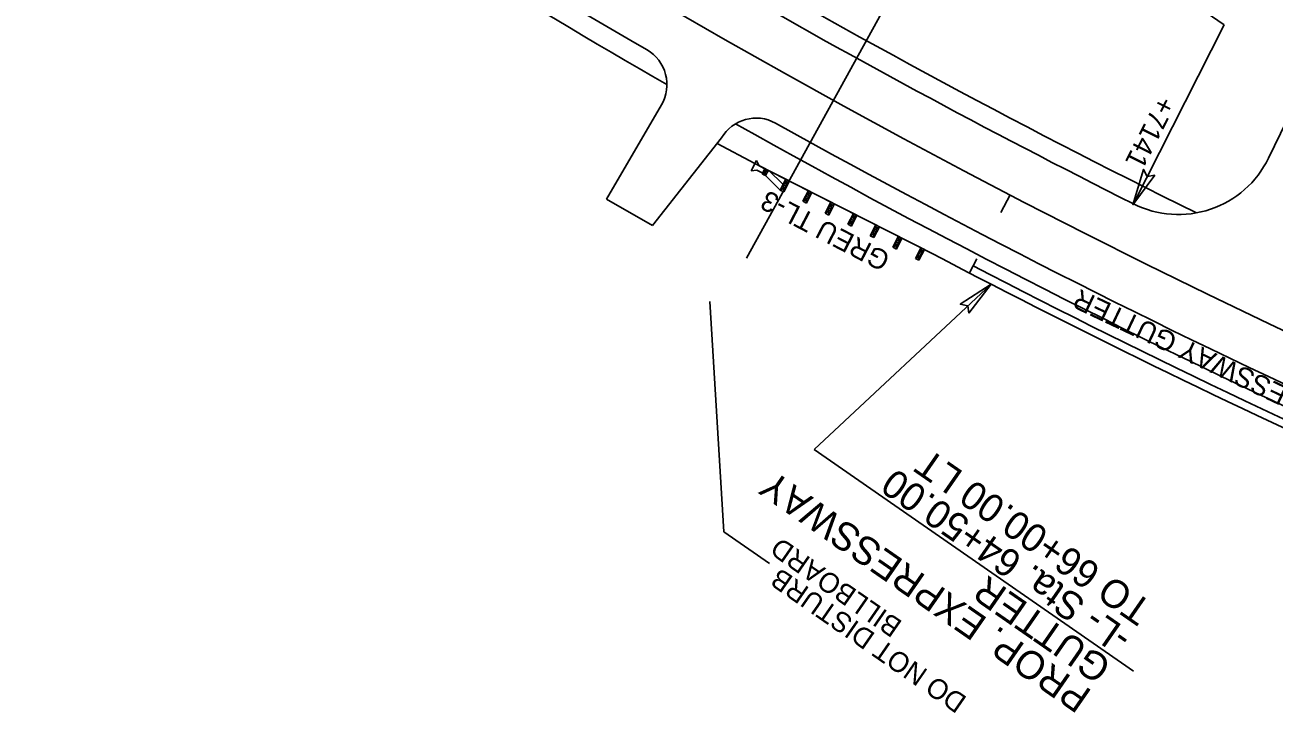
# Model space of a CAD drawing. Extents: x 472216 to 481979, y 489069 to 507339.
# Drawn here: x 479263.5 to 479575.4, y 493523.4 to 493695.2 of the extents above; entities that cross this region are included whole.
import ezdxf

# ---------------------------------------------------------------- set-up
doc = ezdxf.new("R2010")
doc.units = 0
for name, color, linetype in [('Prop Drainage Structure Outlet Berm Ditch 850 10 CELL', 7, 'Continuous'), ('Prop Drainage Structure Pipe CSP 15in', 7, 'Continuous'), ('Prop Drainage Structure Pipe RCP 24in Class III', 7, 'Continuous'), ('Prop Drainage Structure Pipe RCP 24in Class III Label', 7, 'Continuous'), ('Prop Erosion Embankment Toe Protection CELL', 7, 'Continuous'), ('Prop NEU Channel Block Detail Label', 7, 'Continuous'), ('Sheet Block Revision CELL', 7, 'Continuous'), ('Sheet North Arrow Point CELL', 7, 'Continuous'), ('Sheet PE Seal Cell', 7, 'Continuous')]:
    doc.layers.add(name, color=color, linetype=linetype)

msp = doc.modelspace()

# ---------------------------------------------------------------- linework, layer by layer
at = {"layer": 'Prop Drainage Structure Outlet Berm Ditch 850 10 CELL'}
msp.add_lwpolyline([(479545.58, 493657.72), (479540.15, 493650.37), (479542.79, 493659.18), (479543.7, 493657.43)], close=True, dxfattribs=at)
at = {"layer": 'Prop Drainage Structure Pipe RCP 24in Class III'}
msp.add_line((479443.65, 493637.03), (479501.57, 493742.13), dxfattribs=at)
at = {"layer": 'Prop Drainage Structure Pipe RCP 24in Class III Label'}
for p, q in [((479408.69, 493651.73), (479422.43, 493675.33)), ((479580, 493674.32), (479573.99, 493661.97)), ((479437.4, 493667.03), (479420.19, 493645.2)), ((479420.19, 493645.2), (479408.69, 493651.73))]:
    msp.add_line(p, q, dxfattribs=at)
for centre, radius, start, end in [((480454.83, 495471.85), 2062, 236.74281, 239.83904), ((480454.83, 495471.85), 2038, 239.90848, 243.33691), ((479413.79, 493680.36), 10, 329.7865, 59.8392), ((479446.04, 493662), 10, 60.8652, 149.7865), ((480454.83, 495471.85), 2062, 240.86525, 250.32977), ((479551.51, 493672.91), 25, 243.3369, 334.0485)]:
    msp.add_arc(centre, radius, start, end, dxfattribs=at)
at = {"layer": 'Prop Erosion Embankment Toe Protection CELL'}
for radius, start, end in [(2067, 236.50304, 240.07881), (2033, 239.48364, 243.76175), (2067, 240.62548, 250.32977)]:
    msp.add_arc((480454.83, 495471.85), radius, start, end, dxfattribs=at)
at = {"layer": 'Prop NEU Channel Block Detail Label'}
for p, q in [((479445.75, 493660.63), (479436.32, 493665.66)), ((479446.16, 493661.41), (479444.78, 493658.81)), ((479490.35, 493638.01), (479445.75, 493660.63)), ((479446.8, 493660.1), (479446.16, 493661.41)), ((479448.6, 493659.14), (479446.8, 493660.1)), ((479444.78, 493658.81), (479446.22, 493659.02)), ((479446.22, 493659.02), (479448.03, 493658.06)), ((479448.22, 493659.42), (479447.54, 493658.08)), ((479447.54, 493658.08), (479449.11, 493658.96)), ((479448.43, 493657.63), (479447.54, 493658.08)), ((479448.43, 493657.63), (479447.99, 493657.85)), ((479448.03, 493658.06), (479448.32, 493658.6)), ((479448.22, 493659.42), (479448.43, 493657.63)), ((479448.32, 493658.6), (479448.6, 493659.14)), ((479449.11, 493658.96), (479448.43, 493657.63)), ((479452.09, 493654.01), (479448.43, 493657.63)), ((479490.35, 493638.01), (479448.67, 493659.19)), ((479452.79, 493655.38), (479449.11, 493658.96)), ((479453.48, 493656.74), (479452.09, 493654.01)), ((479453.68, 493654.92), (479453.48, 493656.74)), ((479452.09, 493654.01), (479453.68, 493654.92)), ((479452.99, 493653.56), (479452.09, 493654.01)), ((479454.37, 493656.29), (479452.79, 493655.38)), ((479453.68, 493654.92), (479452.79, 493655.38)), ((479452.79, 493655.38), (479452.99, 493653.56)), ((479454.37, 493656.29), (479452.99, 493653.56)), ((479459.1, 493653.89), (479457.74, 493651.21)), ((479459.99, 493653.43), (479458.42, 493652.55)), ((479459.99, 493653.43), (479458.63, 493650.76)), ((479459.31, 493652.1), (479459.1, 493653.89)), ((479457.74, 493651.21), (479459.31, 493652.1)), ((479458.63, 493650.76), (479457.74, 493651.21)), ((479459.31, 493652.1), (479458.42, 493652.55)), ((479458.42, 493652.55), (479458.63, 493650.76)), ((479464.72, 493651.03), (479463.3, 493648.24)), ((479465.61, 493650.58), (479464.01, 493649.63)), ((479465.61, 493650.58), (479464.19, 493647.78)), ((479464.9, 493649.18), (479464.72, 493651.03)), ((479463.3, 493648.24), (479464.9, 493649.18)), ((479464.19, 493647.78), (479463.3, 493648.24)), ((479464.9, 493649.18), (479464.01, 493649.63)), ((479464.01, 493649.63), (479464.19, 493647.78)), ((479470.34, 493648.18), (479468.96, 493645.47)), ((479471.23, 493647.73), (479469.65, 493646.83)), ((479471.23, 493647.73), (479469.85, 493645.02)), ((479471.23, 493647.73), (479470.34, 493648.18)), ((479470.54, 493646.37), (479470.34, 493648.18)), ((479468.96, 493645.47), (479470.54, 493646.37)), ((479469.85, 493645.02), (479468.96, 493645.47)), ((479470.54, 493646.37), (479469.65, 493646.83)), ((479469.65, 493646.83), (479469.85, 493645.02)), ((479475.95, 493645.32), (479474.57, 493642.61)), ((479476.84, 493644.87), (479475.26, 493643.97)), ((479476.15, 493643.51), (479475.26, 493643.97)), ((479475.26, 493643.97), (479475.46, 493642.15)), ((479476.84, 493644.87), (479475.46, 493642.15)), ((479476.15, 493643.51), (479475.95, 493645.32)), ((479474.57, 493642.61), (479476.15, 493643.51)), ((479475.46, 493642.15), (479474.57, 493642.61)), ((479481.57, 493642.47), (479480.19, 493639.75)), ((479482.46, 493642.02), (479480.88, 493641.11)), ((479481.77, 493640.66), (479480.88, 493641.11)), ((479480.88, 493641.11), (479481.08, 493639.3)), ((479482.46, 493642.02), (479481.08, 493639.3)), ((479481.77, 493640.66), (479481.57, 493642.47)), ((479480.19, 493639.75), (479481.77, 493640.66)), ((479481.08, 493639.3), (479480.19, 493639.75)), ((479487.19, 493639.62), (479485.83, 493636.94)), ((479485.83, 493636.94), (479487.4, 493637.82)), ((479487.19, 493639.62), (479486.51, 493638.28)), ((479486.51, 493638.28), (479488.08, 493639.16)), ((479487.4, 493637.82), (479486.51, 493638.28)), ((479486.51, 493638.28), (479486.72, 493636.49)), ((479488.08, 493639.16), (479486.72, 493636.49)), ((479488.08, 493639.16), (479487.19, 493639.62)), ((479487.4, 493637.82), (479487.19, 493639.62)), ((479486.72, 493636.49), (479485.83, 493636.94)), ((479501.15, 493636.88), (479499.3, 493633.33)), ((479504.72, 493630.52), (479460.52, 493589.21)), ((479540.32, 493533.86), (479460.52, 493589.21))]:
    msp.add_line(p, q, dxfattribs=at)
msp.add_lwpolyline([(479499.2, 493623.25), (479504.72, 493630.52), (479497.01, 493625.51), (479498.94, 493625.13)], close=True, dxfattribs=at)
for radius, start, end in [(2072, 242.25847, 249.52525), (2072, 242.25847, 249.52525), (2070, 242.53796, 246.73033)]:
    msp.add_arc((480454.83, 495471.85), radius, start, end, dxfattribs=at)
at = {"layer": 'Sheet Block Revision CELL'}
for p, q in [((479556.89, 493699.46), (479562.96, 493695.25)), ((479540.29, 493650.57), (479562.96, 493695.25)), ((479438.02, 493568.7), (479434.5, 493626.19)), ((479449.4, 493560.8), (479438.02, 493568.7))]:
    msp.add_line(p, q, dxfattribs=at)
at = {"layer": 'Sheet North Arrow Point CELL'}
msp.add_arc((480454.83, 495471.85), 2050, 189.81618, 250.32977, dxfattribs=at)
at = {"layer": 'Sheet PE Seal Cell'}
msp.add_line((479509.45, 493652.85), (479507.14, 493648.41), dxfattribs=at)

# ---------------------------------------------------------------- texts
at = {"layer": 'Prop Drainage Structure Pipe CSP 15in'}
for s, rotation, p in [('+7141', 243.0954, (479546.58, 493677.89)), ('BILLBOARD', 145.2516, (479482.83, 493546.14)), ('DO NOT DISTURB', 145.2516, (479498.97, 493527.22))]:
    msp.add_text(s, height=5, rotation=rotation, dxfattribs=at).set_placement(p)
at = {"layer": 'Prop NEU Channel Block Detail Label'}
for s, height, rotation, p in [('GREU TL-3', 5, 152.4785, (479479.92, 493637.96)), ('PROP. EXPRESSWAY GUTTER', 5, 154.6341, (479616.07, 493587.14)), ('TO 66+00.00 LT', 7, 145.2516, (479545.36, 493550.71)), ('PROP. EXPRESSWAY', 7, 145.2516, (479530.19, 493528.83)), ('-L- Sta. 64+50.00', 7, 145.2516, (479540.3, 493543.42)), ('GUTTER', 7, 145.2516, (479535.24, 493536.13))]:
    msp.add_text(s, height=height, rotation=rotation, dxfattribs=at).set_placement(p)

doc.saveas('drawing.dxf')
